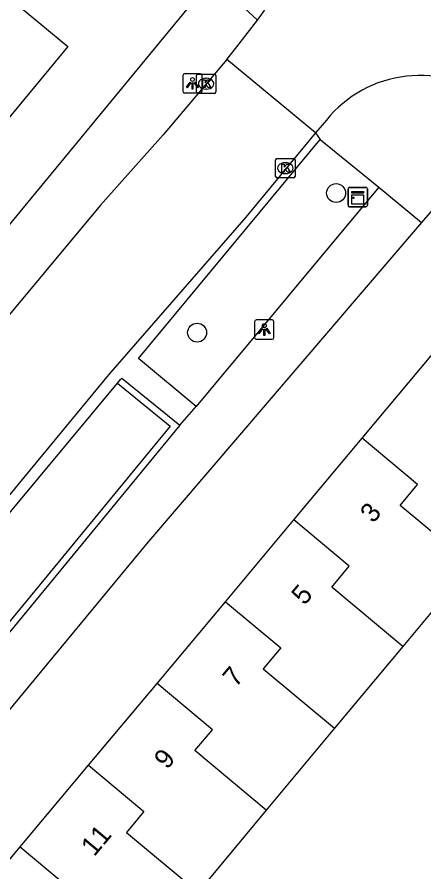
# Model space of a CAD drawing. Extents: x 162074 to 163034, y 381824 to 382557.
# Drawn here: x 162629.3 to 162650.31, y 382130.62 to 382174.8 of the extents above; entities that cross this region are included whole.
import ezdxf

# ---------------------------------------------------------------- set-up
doc = ezdxf.new("R2010")
doc.units = 0
for name, color, linetype in [('IMGEO_Boom', 7, 'Continuous'), ('IMGEO_Haag', 7, 'Continuous'), ('IMGEO_Kast', 7, 'Continuous'), ('IMGEO_Kolk', 7, 'Continuous'), ('IMGEO_Lichtpunt', 7, 'Continuous'), ('IMGEO_Pand', 7, 'Continuous'), ('IMGEO_Pand_nummerreeks', 7, 'Continuous'), ('IMGEO_Rijbaan_lokaal_open', 7, 'Continuous'), ('IMGEO_Voetpad_open', 7, 'Continuous')]:
    doc.layers.add(name, color=color, linetype=linetype)

msp = doc.modelspace()

# ---------------------------------------------------------------- linework, layer by layer
at = {"layer": 'IMGEO_Boom'}
for centre in [(162645.775, 382165.706), (162638.593, 382158.491)]:
    msp.add_circle(centre, 0.489, dxfattribs=at)
at = {"layer": 'IMGEO_Haag'}
msp.add_lwpolyline([(162634.477, 382155.873), (162637.201, 382153.662), (162627.727, 382142.155), (162624.946, 382144.414)], dxfattribs=at)
at = {"layer": 'IMGEO_Kast'}
for p, q in [((162646.389, 382165.074), (162646.389, 382165.915)), ((162646.389, 382165.915), (162646.389, 382165.074)), ((162646.464, 382165.999), (162647.305, 382165.999)), ((162647.305, 382165.999), (162646.464, 382165.999)), ((162647.389, 382165.924), (162647.389, 382165.083)), ((162647.389, 382165.083), (162647.389, 382165.924)), ((162647.314, 382164.999), (162646.473, 382164.999)), ((162646.473, 382164.999), (162647.314, 382164.999))]:
    msp.add_line(p, q, dxfattribs=at)
for points in [[(162646.584, 382165.789), (162647.184, 382165.789), (162647.184, 382165.704), (162646.584, 382165.704), (162646.584, 382165.789)], [(162646.584, 382165.614), (162647.184, 382165.614), (162647.184, 382165.125), (162646.584, 382165.125), (162646.584, 382165.614)]]:
    msp.add_lwpolyline(points, dxfattribs=at)
msp.add_circle((162646.668, 382165.463), 0.0377, dxfattribs=at)
for centre, start, end in [((162646.467, 382165.921), 92.4484, 184.2845), ((162646.467, 382165.921), 92.4484, 184.2845), ((162647.311, 382165.921), 2.4484, 94.2845), ((162647.311, 382165.921), 2.4484, 94.2845), ((162646.467, 382165.077), 182.4484, 274.2845), ((162646.467, 382165.077), 182.4484, 274.2845), ((162647.311, 382165.077), 272.4484, 4.2845), ((162647.311, 382165.077), 272.4484, 4.2845)]:
    msp.add_arc(centre, 0.0779, start, end, dxfattribs=at)
at = {"layer": 'IMGEO_Kolk'}
for p, q in [((162638.56, 382170.931), (162638.56, 382171.783)), ((162638.635, 382171.857), (162639.487, 382171.857)), ((162639.048, 382171.637), (162639.073, 382171.637)), ((162639.561, 382171.783), (162639.561, 382170.931)), ((162639.487, 382170.857), (162638.635, 382170.857)), ((162639.071, 382171.077), (162639.046, 382171.077)), ((162642.651, 382166.566), (162642.651, 382167.418)), ((162642.726, 382167.492), (162643.578, 382167.492)), ((162643.139, 382167.272), (162643.164, 382167.272)), ((162643.652, 382167.418), (162643.652, 382166.566)), ((162643.578, 382166.492), (162642.726, 382166.492)), ((162643.162, 382166.712), (162643.137, 382166.712))]:
    msp.add_line(p, q, dxfattribs=at)
for points in [[(162638.56, 382170.931), (162638.56, 382171.783)], [(162638.635, 382171.857), (162639.487, 382171.857)], [(162639.561, 382171.783), (162639.561, 382170.931)], [(162638.881, 382171.557), (162639.004, 382171.557), (162639.004, 382171.406), (162639.134, 382171.557), (162639.298, 382171.557), (162639.152, 382171.406), (162639.305, 382171.157), (162639.153, 382171.157), (162639.068, 382171.321), (162639.004, 382171.254), (162639.004, 382171.157), (162638.881, 382171.157), (162638.881, 382171.557)], [(162639.487, 382170.857), (162638.635, 382170.857)], [(162642.651, 382166.566), (162642.651, 382167.418)], [(162642.726, 382167.492), (162643.578, 382167.492)], [(162642.972, 382167.192), (162643.095, 382167.192), (162643.095, 382167.041), (162643.225, 382167.192), (162643.389, 382167.192), (162643.243, 382167.041), (162643.396, 382166.792), (162643.244, 382166.792), (162643.159, 382166.956), (162643.095, 382166.889), (162643.095, 382166.792), (162642.972, 382166.792), (162642.972, 382167.192)], [(162643.652, 382167.418), (162643.652, 382166.566)], [(162643.578, 382166.492), (162642.726, 382166.492)]]:
    msp.add_lwpolyline(points, dxfattribs=at)
for centre, start, end in [((162638.637, 382171.781), 91.552, 178.448), ((162638.637, 382171.781), 91.552, 178.448), ((162639.485, 382171.781), 1.552, 88.448), ((162639.485, 382171.781), 1.552, 88.448), ((162638.637, 382170.933), 181.552, 268.448), ((162638.637, 382170.933), 181.552, 268.448), ((162639.485, 382170.933), 271.552, 358.448), ((162639.485, 382170.933), 271.552, 358.448), ((162642.728, 382167.416), 91.552, 178.448), ((162642.728, 382167.416), 91.552, 178.448), ((162643.576, 382167.416), 1.552, 88.448), ((162643.576, 382167.416), 1.552, 88.448), ((162642.728, 382166.568), 181.552, 268.448), ((162642.728, 382166.568), 181.552, 268.448), ((162643.576, 382166.568), 271.552, 358.448), ((162643.576, 382166.568), 271.552, 358.448)]:
    msp.add_arc(centre, 0.0765, start, end, dxfattribs=at)
for centre, major_axis, ratio, start_param, end_param in [((162639.047, 382171.357), (-0.387, 0.002), 0.722429, 4.712389, 7.853982), ((162639.072, 382171.357), (-0.39, 0.002), 0.717154, 1.570796, 4.712389), ((162643.138, 382166.992), (-0.387, 0.002), 0.722429, 4.712389, 7.853982), ((162643.163, 382166.992), (-0.39, 0.002), 0.717154, 1.570796, 4.712389)]:
    msp.add_ellipse(centre, major_axis=major_axis, ratio=ratio, start_param=start_param, end_param=end_param, dxfattribs=at)
at = {"layer": 'IMGEO_Lichtpunt'}
for p, q in [((162637.856, 382171.779), (162637.856, 382170.972)), ((162637.856, 382171.779), (162637.856, 382170.972)), ((162638.758, 382171.874), (162637.95, 382171.874)), ((162638.758, 382171.874), (162637.95, 382171.874)), ((162638.852, 382170.972), (162638.852, 382171.779)), ((162638.852, 382170.972), (162638.852, 382171.779)), ((162637.95, 382170.878), (162638.758, 382170.878)), ((162637.95, 382170.878), (162638.758, 382170.878)), ((162641.564, 382159.053), (162641.564, 382158.246)), ((162641.564, 382159.053), (162641.564, 382158.246)), ((162642.466, 382159.148), (162641.658, 382159.148)), ((162642.466, 382159.148), (162641.658, 382159.148)), ((162642.56, 382158.246), (162642.56, 382159.053)), ((162642.56, 382158.246), (162642.56, 382159.053)), ((162641.658, 382158.152), (162642.466, 382158.152)), ((162641.658, 382158.152), (162642.466, 382158.152))]:
    msp.add_line(p, q, dxfattribs=at)
for points in [[(162638.23, 382171.443), (162638.269, 382171.415), (162638.081, 382171.153), (162638.043, 382171.18), (162638.23, 382171.443)], [(162638.332, 382171.395), (162638.379, 382171.395), (162638.379, 382171.073), (162638.332, 382171.073), (162638.332, 382171.395)], [(162638.442, 382171.415), (162638.48, 382171.442), (162638.667, 382171.18), (162638.628, 382171.152), (162638.442, 382171.415)], [(162641.938, 382158.717), (162641.977, 382158.689), (162641.789, 382158.427), (162641.751, 382158.454), (162641.938, 382158.717)], [(162642.04, 382158.669), (162642.087, 382158.669), (162642.087, 382158.347), (162642.04, 382158.347), (162642.04, 382158.669)], [(162642.15, 382158.689), (162642.188, 382158.716), (162642.375, 382158.454), (162642.336, 382158.426), (162642.15, 382158.689)]]:
    msp.add_lwpolyline(points, dxfattribs=at)
for centre in [(162638.355, 382171.577), (162642.063, 382158.851)]:
    msp.add_circle(centre, 0.0994, dxfattribs=at)
for centre, start, end in [((162637.95, 382171.779), 90, 180), ((162637.95, 382171.779), 90, 180), ((162638.758, 382171.779), 0, 90), ((162638.758, 382171.779), 0, 90), ((162637.95, 382170.972), 180, 270), ((162637.95, 382170.972), 180, 270), ((162638.758, 382170.972), 270, 0), ((162638.758, 382170.972), 270, 360), ((162641.658, 382159.053), 90, 180), ((162641.658, 382159.053), 90, 180), ((162642.466, 382159.053), 0, 90), ((162642.466, 382159.053), 0, 90), ((162641.658, 382158.246), 180, 270), ((162641.658, 382158.246), 180, 270), ((162642.466, 382158.246), 270, 0), ((162642.466, 382158.246), 270, 360)]:
    msp.add_arc(centre, 0.0946, start, end, dxfattribs=at)
at = {"layer": 'IMGEO_Pand'}
for points in [[(162620.755, 382173.152), (162617.656, 382175.759), (162619.46, 382177.939), (162620.768, 382179.52), (162623.888, 382176.938), (162626.284, 382179.835), (162629.958, 382176.796), (162629.028, 382175.673), (162631.909, 382173.29), (162628.296, 382168.922)], [(162647.128, 382153.034), (162650.76, 382157.375), (162652.801, 382155.674), (162653.699, 382156.751), (162658.182, 382153.013), (162652.753, 382146.502)], [(162643.592, 382148.809), (162647.128, 382153.034)], [(162652.753, 382146.502), (162649.083, 382149.562), (162649.987, 382150.642), (162647.128, 382153.034)], [(162640.057, 382144.584), (162643.592, 382148.809)], [(162649.224, 382142.27), (162645.547, 382145.336), (162646.452, 382146.417), (162643.592, 382148.809)], [(162652.753, 382146.502), (162649.224, 382142.27)], [(162636.522, 382140.359), (162640.057, 382144.584)], [(162640.057, 382144.584), (162642.916, 382142.192), (162642.012, 382141.111), (162645.696, 382138.039)], [(162649.224, 382142.27), (162645.696, 382138.039)], [(162632.986, 382136.135), (162636.522, 382140.359)], [(162642.169, 382133.808), (162638.477, 382136.887), (162639.381, 382137.967), (162636.522, 382140.359)], [(162645.696, 382138.039), (162642.169, 382133.808)], [(162629.451, 382131.909), (162632.986, 382136.135)], [(162632.986, 382136.135), (162635.846, 382133.742), (162634.941, 382132.661), (162638.64, 382129.577)], [(162642.169, 382133.808), (162638.64, 382129.577)], [(162625.915, 382127.684), (162629.451, 382131.909)], [(162629.451, 382131.909), (162632.31, 382129.517), (162631.406, 382128.436), (162635.112, 382125.346)]]:
    msp.add_lwpolyline(points, dxfattribs=at)
at = {"layer": 'IMGEO_Rijbaan_lokaal_open'}
for points in [[(162640.129, 382172.604), (162640.638, 382173.256), (162641.717, 382174.636)], [(162640.129, 382172.604), (162636.833, 382168.719), (162633.599, 382165.076), (162627.762, 382158.086), (162622.125, 382151.246), (162616.131, 382143.955), (162613.007, 382140.066), (162609.372, 382135.699)], [(162644.71, 382168.813), (162640.129, 382172.604)], [(162645.276, 382169.475), (162644.71, 382168.813)], [(162644.71, 382168.813), (162641.106, 382164.458), (162634.012, 382156.311), (162626.383, 382147.068), (162617.326, 382135.887), (162614.462, 382132.488)]]:
    msp.add_lwpolyline(points, dxfattribs=at)
for centre, radius, start, end in [((162637.485, 382177.883), 5.334, 322.5062, 51.3403), ((162650.072, 382165.64), 6.141, 51.1349, 141.3492)]:
    msp.add_arc(centre, radius, start, end, dxfattribs=at)
at = {"layer": 'IMGEO_Voetpad_open'}
for points in [[(162638.741, 382177.42), (162638.835, 382176.131), (162638.155, 382175.312), (162605.875, 382136.157), (162605.45, 382135.683)], [(162638.741, 382177.42), (162641.717, 382174.636)], [(162644.71, 382168.813), (162644.95, 382168.48)], [(162638.552, 382154.672), (162635.558, 382157.154), (162644.95, 382168.48)], [(162644.95, 382168.48), (162647.984, 382166.009)], [(162647.984, 382166.009), (162638.552, 382154.672)], [(162647.984, 382166.009), (162650.177, 382164.18)], [(162651.264, 382165.45), (162650.177, 382164.18)], [(162650.177, 382164.18), (162635.973, 382147.58), (162619.803, 382128.016)], [(162634.477, 382155.873), (162634.637, 382156.065), (162634.701, 382156.142), (162637.695, 382153.712)], [(162624.946, 382144.414), (162634.477, 382155.873)], [(162637.695, 382153.712), (162638.552, 382154.672)], [(162637.695, 382153.712), (162627.776, 382141.664)]]:
    msp.add_lwpolyline(points, dxfattribs=at)

# ---------------------------------------------------------------- texts
at = {"layer": 'IMGEO_Pand_nummerreeks'}
for s, p in [('3', (162647.693, 382148.597)), ('5', (162644.144, 382144.356)), ('7', (162640.595, 382140.115)), ('9', (162637.046, 382135.874)), ('11', (162633.275, 382131.368))]:
    msp.add_text(s, height=1, rotation=50.0775, dxfattribs=at).set_placement(p)

doc.saveas('drawing.dxf')
